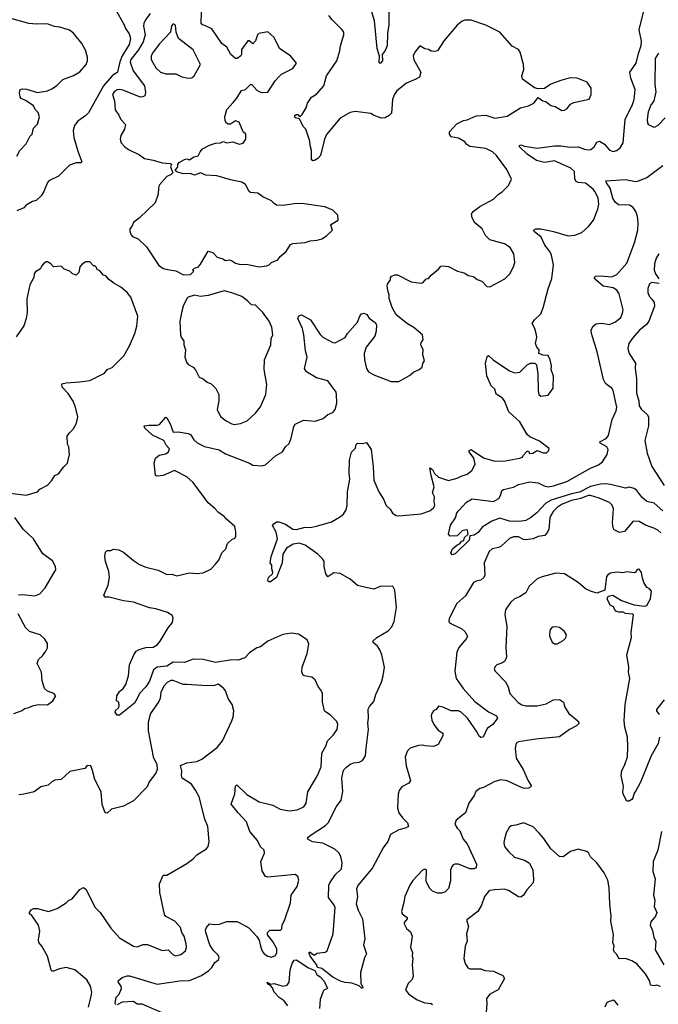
# Model space of a CAD drawing. Extents: x 2056909 to 2160450, y 827444 to 1016825.
# Tile 422 of 501: x 2085503 to 2090628, y 993658 to 1001565. Entities that reach past the tile are written whole.
import ezdxf

# ---------------------------------------------------------------- set-up
doc = ezdxf.new("R2010")
doc.units = 0

msp = doc.modelspace()

# ---------------------------------------------------------------- linework, layer by layer
at = {"layer": '0CON10XD'}
for points in [[(2086245.3, 1001695.3), (2086341.9, 1001525), (2086351.5, 1001495), (2086382.6, 1001452.6), (2086391.8, 1001415), (2086382.7, 1001365), (2086325, 1001274.7), (2086306.6, 1001226.6), (2086286.9, 1001145), (2086244.2, 1001115.8), (2086176.1, 1001035), (2086055, 1000817.1), (2086034.2, 1000795), (2085968.5, 1000751.5), (2085941.8, 1000715), (2085932.5, 1000675), (2085938.6, 1000618.6), (2085968.7, 1000508.7), (2086002.5, 1000425), (2085993.3, 1000416.7), (2085955, 1000417.1), (2085903, 1000397), (2085815, 1000310), (2085737.7, 1000272.3), (2085725, 1000257.5), (2085696, 1000185), (2085675, 1000150), (2085635, 1000113.8), (2085605, 1000106.2), (2085554.2, 1000075.8), (2085535, 1000054), (2085478.8, 1000031.2)], [(2088464.5, 1001725), (2088466.4, 1001525), (2088454.5, 1001455), (2088450.8, 1001355), (2088435, 1001318.8), (2088411.2, 1001285), (2088414.2, 1001235), (2088395, 1001213.3), (2088388.8, 1001225), (2088391.7, 1001271.7), (2088372.5, 1001335), (2088351.1, 1001555), (2088322.5, 1001645)], [(2085480.5, 1000469.5), (2085504.4, 1000515.6), (2085555, 1000567.5), (2085583.9, 1000626.1), (2085603.3, 1000645), (2085613.3, 1000695), (2085645, 1000727.5), (2085661.2, 1000785), (2085650.7, 1000820.7), (2085627.5, 1000845), (2085612.7, 1000872.7), (2085554.2, 1000914.2), (2085515, 1000933.8), (2085506.2, 1000945), (2085502.5, 1000977.5), (2085507.5, 1001005), (2085525, 1001010), (2085556.7, 1001006.7), (2085645, 1000980), (2085725, 1000994.2), (2085765, 1001012.5), (2085805, 1001039.2), (2085848.8, 1001085), (2085933.6, 1001116.4), (2085985, 1001145.8), (2086036.9, 1001205), (2086048.1, 1001235), (2086046.7, 1001265), (2086030.5, 1001320.5), (2086002.1, 1001375), (2085935, 1001458.2), (2085902.6, 1001482.6), (2085825.8, 1001505.8), (2085781.7, 1001511.7), (2085722.5, 1001532.5), (2085641.2, 1001528.8), (2085575, 1001534), (2085375, 1001591.5)], [(2086549.5, 1001615), (2086512.1, 1001565), (2086498.7, 1001535), (2086496.9, 1001513.1), (2086508.8, 1001445), (2086493.2, 1001386.8), (2086455.5, 1001324.5), (2086394.1, 1001245), (2086388.2, 1001225), (2086414.6, 1001155), (2086503.3, 1001035), (2086511.7, 1000981.7), (2086508, 1000955), (2086492.5, 1000945), (2086472.9, 1000942.9), (2086329.8, 1000999.8), (2086305, 1001005.5), (2086285, 1001001.5), (2086261.1, 1000985), (2086248.9, 1000965), (2086263.5, 1000915), (2086269.5, 1000840.5), (2086299.7, 1000799.7), (2086315, 1000763.3), (2086352.5, 1000725), (2086343.3, 1000685), (2086314.4, 1000635.6), (2086308.6, 1000605), (2086316.8, 1000576.8), (2086346, 1000545), (2086375, 1000524.2), (2086465, 1000480), (2086505, 1000450), (2086575, 1000438), (2086645, 1000416.2), (2086711.7, 1000411.7), (2086720, 1000405), (2086712.5, 1000385), (2086732.5, 1000335), (2086718.3, 1000321.7), (2086685, 1000306.7), (2086623, 1000237), (2086616, 1000215), (2086613.8, 1000165), (2086591.2, 1000095), (2086463.8, 999975), (2086415, 999937.5), (2086402.5, 999905), (2086387.5, 999885), (2086386.7, 999865), (2086396.4, 999836.4), (2086407.5, 999825), (2086452.5, 999805), (2086521.3, 999741.3), (2086620.3, 999590.3), (2086658.3, 999568.3), (2086691.2, 999558.8), (2086755, 999548.8), (2086817, 999517)], [(2086817, 999517), (2086875, 999520), (2086900, 999545), (2086890, 999555), (2086905, 999570), (2086938.3, 999581.7), (2086955, 999602.5), (2087015, 999707.5), (2087052.5, 999695), (2087088.3, 999658.3), (2087132.5, 999645), (2087155, 999631.2), (2087185, 999636), (2087201.7, 999631.7), (2087235, 999610), (2087265, 999602), (2087335, 999599.2), (2087425, 999582), (2087482.5, 999587.5), (2087505, 999597.5), (2087524.1, 999615.9), (2087575, 999636.7), (2087593.3, 999665), (2087642.5, 999705), (2087675, 999758.8), (2087695, 999768.8), (2087793.6, 999776.4), (2087835, 999790), (2087890, 999795), (2087927.5, 999805), (2087965, 999828.8), (2088013.8, 999875), (2088000, 999915), (2088005, 999923.3), (2088058.8, 999955), (2088056, 999995), (2088015, 1000036.2), (2087953, 1000063), (2087785, 1000087.1), (2087725, 1000090), (2087615, 1000072.7), (2087565, 1000076.7), (2087545, 1000088), (2087525, 1000111.2), (2087455, 1000144), (2087415, 1000172.9), (2087355, 1000178), (2087345, 1000186.2), (2087315, 1000242), (2087285, 1000261.4), (2087195, 1000279.2), (2087085, 1000312.5), (2086997, 1000317), (2086955, 1000336.7), (2086905, 1000317.5), (2086870.7, 1000330.7), (2086815, 1000328.8), (2086763.3, 1000343.3), (2086750, 1000355), (2086772.5, 1000385), (2086773.3, 1000405), (2086782.7, 1000417.3), (2086825, 1000443.8), (2086845, 1000446.7), (2086865, 1000440), (2086900, 1000465), (2086935, 1000472.5), (2086950, 1000505), (2086970.7, 1000529.3), (2087025, 1000557.5), (2087075, 1000573.8), (2087114.1, 1000575.9), (2087135, 1000586.7), (2087165, 1000576.7), (2087213.6, 1000583.6), (2087265, 1000566.7), (2087297.5, 1000575), (2087317.5, 1000605), (2087316.7, 1000645), (2087297.5, 1000665), (2087265, 1000742.5), (2087235, 1000753.3), (2087195, 1000727.5), (2087177, 1000727), (2087163.6, 1000733.6), (2087153, 1000753), (2087150, 1000785), (2087166, 1000845), (2087215, 1000901.2), (2087245.8, 1000935), (2087283.6, 1000996.4), (2087315.8, 1001004.2), (2087355, 1001043.8), (2087365, 1001043.8), (2087405, 1001000.6), (2087425, 1000989.2), (2087445, 1000982), (2087495, 1000984.2), (2087554.4, 1001075), (2087583.1, 1001106.9), (2087605, 1001126.9), (2087695, 1001174), (2087723.3, 1001215), (2087676.7, 1001275), (2087590.7, 1001330.7), (2087543.8, 1001425), (2087495, 1001467.5), (2087421.2, 1001455), (2087412.2, 1001445), (2087395.2, 1001394.8), (2087375, 1001372.5), (2087345, 1001396), (2087335, 1001396), (2087284, 1001325), (2087283, 1001287), (2087276.7, 1001275), (2087247, 1001253), (2087235, 1001252.5), (2087196.2, 1001285), (2087164.4, 1001344.4), (2087124.3, 1001375), (2087045, 1001491.4), (2086987.9, 1001517.9), (2086968.8, 1001525), (2086958.1, 1001538.1), (2086961.8, 1001625)], [(2088280, 997005), (2088215, 997022.2), (2088155, 997072.9), (2088075, 997119.3), (2088025, 997124.5), (2087975, 997092.5), (2087958.5, 997115), (2087946.4, 997175), (2087945.5, 997215), (2087933.3, 997235), (2087895, 997273.1), (2087795, 997345.3), (2087745, 997361.6), (2087697, 997353), (2087645, 997321.1), (2087616, 997274), (2087610.4, 997205), (2087564.4, 997085), (2087515, 997052), (2087500.8, 997050.8), (2087494.3, 997064.3), (2087500.8, 997085), (2087532, 997115), (2087534, 997125), (2087525.8, 997154.2), (2087527.5, 997185), (2087514, 997205), (2087521.4, 997255), (2087572.3, 997397.7), (2087560.9, 997450.9), (2087532.2, 997502.2), (2087541.9, 997518.1), (2087565, 997531.8), (2087582, 997532), (2087635, 997514.4), (2087695, 997474.3), (2087725, 997470.5), (2087795, 997489.1), (2087835, 997487.5), (2087885, 997498.2), (2088005, 997534.2), (2088069.7, 997570.3), (2088101.2, 997595), (2088121.7, 997628.3), (2088130.6, 997665), (2088133.8, 997775), (2088151.2, 997875), (2088146.9, 997925), (2088150.7, 998029.3), (2088166.4, 998093.6), (2088196.7, 998125), (2088204, 998155), (2088215, 998166), (2088255, 998161.2), (2088285, 998170), (2088323, 998113), (2088340, 997975), (2088345, 997867.5), (2088385.8, 997775), (2088422.5, 997715), (2088444.4, 997665), (2088475, 997633.8), (2088495, 997602.5), (2088523.3, 997585), (2088545, 997580), (2088725, 997596.2), (2088795, 997620), (2088824.2, 997645), (2088834.3, 997665), (2088827.9, 997695), (2088831.5, 997735), (2088814.7, 997765), (2088828.5, 997815), (2088804.2, 997904.2), (2088794.6, 997965.4), (2088815, 997951.9), (2088832.2, 997922.2), (2088865, 997890.6), (2088945, 997864), (2089015, 997882.9), (2089045, 997900), (2089095, 997916.7), (2089131.9, 997945), (2089157.7, 997995), (2089148.5, 998045), (2089109.4, 998095), (2089110.8, 998105), (2089125, 998114.4), (2089225, 998046.9), (2089315, 998019.2), (2089398.3, 998021.7), (2089515.9, 998044.1), (2089538.3, 998051.7), (2089543.3, 998065), (2089575, 998100), (2089585, 998100), (2089595, 998082.5), (2089620, 998085), (2089655, 998106.7), (2089705, 998087.5), (2089731.7, 998088.3), (2089750, 998105), (2089751.7, 998121.7), (2089675, 998181.2), (2089595.8, 998215.8), (2089574.3, 998234.3), (2089518, 998335), (2089427.4, 998417.4), (2089394, 998505), (2089375, 998528), (2089327.7, 998557.7), (2089315, 998597.5), (2089285.9, 998625.9), (2089252, 998705), (2089242, 998805), (2089255, 998860), (2089265, 998867.5), (2089303.1, 998833.1), (2089435, 998746), (2089475, 998730), (2089515.7, 998734.3), (2089575, 998792.5), (2089603, 998807), (2089638.3, 998808.3), (2089650, 998795), (2089661.7, 998721.7), (2089663.9, 998586.1), (2089670, 998555), (2089685, 998542.5), (2089745, 998550), (2089783, 998607), (2089786.1, 998703.9), (2089768.8, 998755), (2089770, 998785), (2089761.2, 998835), (2089745, 998867.5), (2089705, 998872.5), (2089670, 998885), (2089672.5, 998915), (2089653.3, 998935), (2089642.5, 998965), (2089652.5, 999015), (2089649.2, 999035), (2089636, 999085), (2089616.2, 999125), (2089633.3, 999155), (2089685.4, 999204.6), (2089705, 999252.5), (2089744.3, 999405), (2089773, 999487), (2089786.8, 999596.8), (2089771.4, 999675), (2089757.3, 999705), (2089717.7, 999755), (2089687.8, 999817.8), (2089630.8, 999865), (2089626.2, 999875), (2089644.6, 999885.4), (2089685, 999885.5), (2089786.7, 999865), (2089905, 999829.4), (2089957.5, 999835), (2090013, 999857), (2090066.6, 999903.4), (2090107.1, 999955), (2090142.7, 1000045), (2090150, 1000085), (2090145.4, 1000135), (2090119.1, 1000185), (2090105, 1000205.5), (2090045, 1000252.5), (2089985, 1000257.7), (2089968.9, 1000265), (2089958.7, 1000285), (2089955.3, 1000345), (2089925, 1000374), (2089795, 1000430.7), (2089715, 1000418.7), (2089649.2, 1000435), (2089574.3, 1000484.3), (2089514, 1000545), (2089513.3, 1000555), (2089525, 1000561.2), (2089555, 1000550), (2089655, 1000532.5), (2089795, 1000551.5), (2089845, 1000552.7), (2089918.3, 1000541.7), (2089985, 1000545.5), (2090035, 1000526.9), (2090065, 1000519.4), (2090087.2, 1000522.8), (2090112.5, 1000545), (2090135, 1000581.2), (2090155, 1000589.2), (2090196.2, 1000566.2), (2090235, 1000518.8), (2090265, 1000506), (2090294.2, 1000515.8), (2090322.7, 1000537.3), (2090345, 1000577.5), (2090361.8, 1000765), (2090421.5, 1000885), (2090434.5, 1000925), (2090441.4, 1001005), (2090406.6, 1001096.6), (2090400.8, 1001145), (2090451.4, 1001215), (2090467.8, 1001295), (2090490.6, 1001359.4), (2090492.2, 1001392.2), (2090475.7, 1001484.3), (2090508.2, 1001625)], [(2087770, 1000805), (2087802.7, 1000857.3), (2087814, 1000895), (2087845, 1000942), (2087885, 1000967.5), (2087943.3, 1001035), (2087965.4, 1001115), (2088048, 1001235), (2088072.9, 1001315), (2088077.1, 1001355), (2088104, 1001445), (2088104, 1001465), (2088091.2, 1001485), (2088010, 1001565), (2087985, 1001600)], [(2086273.6, 993653.6), (2086270, 993665), (2086276, 993715), (2086301.2, 993738.8), (2086318.8, 993785), (2086316.7, 993805), (2086295, 993832.5), (2086293.6, 993846.4), (2086325, 993873.3), (2086365, 993886), (2086385, 993886), (2086605, 993820.5), (2086735, 993838.5), (2086785, 993847.5), (2086865, 993850.9), (2086961.3, 993888.7), (2087020.9, 993929.1), (2087046, 993955), (2087070, 993995), (2087100.5, 994019.5), (2087103.8, 994035), (2087095, 994053.3), (2087055, 994094), (2087028.1, 994135), (2086997.8, 994235), (2086994.4, 994255.6), (2087001.2, 994275), (2087025, 994303.8), (2087065, 994299.2), (2087107.3, 994302.7), (2087165, 994324), (2087245, 994324), (2087265, 994316.2), (2087341.7, 994271.7), (2087405, 994203.3), (2087425, 994172.5), (2087434.4, 994125), (2087449.4, 994085), (2087465, 994062.5), (2087495, 994044), (2087525, 994038), (2087555, 994050), (2087566.8, 994073.2), (2087567.3, 994102.7), (2087535, 994161.9), (2087490.8, 994215), (2087491.2, 994235), (2087510, 994255), (2087596.2, 994255), (2087607.1, 994265), (2087608.6, 994295), (2087617.5, 994312.5), (2087628.7, 994331.3), (2087676.3, 994473.7), (2087680.8, 994535), (2087729.2, 994605), (2087743.8, 994655), (2087736.2, 994685), (2087715, 994701.2), (2087495, 994678.5), (2087475.5, 994685.5), (2087449.1, 994729.1), (2087438.9, 994805), (2087466.8, 994873.2), (2087465.9, 994895.9), (2087435, 994922), (2087411.4, 994975), (2087350.8, 995045), (2087324.2, 995125), (2087255.5, 995195.5), (2087198.8, 995265), (2087230.3, 995349.7), (2087235, 995410), (2087245, 995420), (2087325, 995342.5), (2087425.4, 995285.4), (2087535, 995257.1), (2087593.6, 995226.4), (2087665, 995213.3), (2087729.3, 995220.7), (2087782.5, 995245), (2087801.2, 995275), (2087814.4, 995365.6), (2087892, 995495), (2087922.5, 995565), (2087928, 995675), (2087959.1, 995730.9), (2087972, 995775), (2088019.1, 995820.9), (2088052, 995865), (2088055.8, 995905), (2088048.7, 995928.7), (2087995, 995984), (2087955.9, 996005.9), (2087950, 996015), (2087934.2, 996085), (2087933.3, 996155), (2087920, 996185), (2087901.2, 996205), (2087873.8, 996265), (2087847.5, 996285), (2087785.8, 996295.8), (2087774, 996305), (2087768.3, 996328.3), (2087771.1, 996365), (2087809.2, 996475), (2087814.3, 996505.7), (2087823.6, 996553.6), (2087808.8, 996585), (2087741.7, 996631.7), (2087685, 996640), (2087615, 996628.6), (2087495, 996573.3), (2087435, 996529.1), (2087405, 996520), (2087347.8, 996482.2), (2087308.5, 996441.5), (2087255, 996421.9), (2087205, 996425.4), (2087075, 996403.3), (2086975, 996427.1), (2086895, 996429.6), (2086825, 996403.5), (2086735, 996406.2), (2086685, 996373.2), (2086605.3, 996364.7), (2086576.4, 996345), (2086545, 996254.3), (2086515, 996207.5), (2086464.6, 996155.4), (2086446.2, 996113.8), (2086425, 996075.8), (2086305, 995980), (2086285, 995980), (2086268.8, 996005), (2086271.2, 996018.8), (2086295, 996040), (2086300, 996055), (2086297.5, 996085), (2086280, 996095), (2086283.8, 996135), (2086305, 996170), (2086333.3, 996195), (2086355, 996227.5), (2086376, 996295), (2086384.3, 996385), (2086418, 996465), (2086436.9, 996493.1), (2086462.2, 996507.8), (2086515, 996523.5), (2086575, 996527.1), (2086605.4, 996544.6), (2086631.4, 996575), (2086695, 996681.2), (2086728, 996725), (2086735.7, 996765.7), (2086724.2, 996784.2), (2086690, 996805), (2086595, 996835.5), (2086545, 996842.5), (2086415, 996887.5), (2086335, 996898), (2086221.7, 996928.3), (2086188.3, 996928.3), (2086177.5, 996945), (2086212, 997025), (2086223.8, 997085), (2086217.5, 997135), (2086191.2, 997215), (2086186.2, 997255), (2086191.2, 997288.8), (2086205, 997302.5), (2086235, 997304), (2086255, 997313.8), (2086297.3, 997307.3), (2086335, 997289.2), (2086415, 997222.9), (2086465, 997190), (2086515, 997169.4), (2086615, 997145.6), (2086685, 997110.8), (2086725, 997111.4), (2086765, 997098), (2086865, 997122.9), (2086925, 997116.9), (2086975, 997124.4), (2087036, 997154), (2087075, 997193.1), (2087100.6, 997225), (2087125, 997283.8), (2087156.2, 997315), (2087171.7, 997358.3), (2087205, 997390), (2087229.3, 997400.7), (2087237, 997413), (2087237.5, 997455), (2087230, 997495), (2087162.9, 997555), (2087145, 997576.7), (2087098.1, 997608.1), (2087070.3, 997640.3), (2087016.7, 997685), (2086895, 997848.9), (2086845.3, 997895.3), (2086745, 997944.3), (2086655, 997906), (2086605, 997898.8), (2086594.1, 997904.1), (2086582.5, 998005), (2086592.5, 998045), (2086623, 998067), (2086675, 998078.8), (2086696.2, 998095), (2086705, 998120), (2086679.3, 998149.3), (2086659.2, 998185), (2086569.5, 998229.5), (2086507.5, 998285), (2086502.5, 998295), (2086507, 998303), (2086539.5, 998310.5), (2086605, 998309.4), (2086625, 998314.3), (2086675, 998372.5), (2086685, 998367.5), (2086710.3, 998320.3), (2086733.8, 998253.8), (2086775, 998256.9), (2086855, 998243.3), (2086873.8, 998233.8), (2086885, 998218.8), (2086901.1, 998191.1), (2086927, 998167), (2086985, 998137.5), (2087105, 998112.1), (2087155, 998078.5), (2087347.5, 998005), (2087375, 997988), (2087445, 997982.5), (2087475, 997991.2), (2087555, 998063.8), (2087611.2, 998095), (2087635.9, 998134.1), (2087665, 998163.3), (2087682.5, 998205), (2087702.6, 998297.4), (2087715, 998316.2), (2087779.7, 998350.3), (2087875, 998341.4), (2087937.1, 998362.9), (2087975.6, 998394.4), (2088015, 998410), (2088034, 998435), (2088046.9, 998485), (2088046.7, 998555), (2088041.4, 998575), (2087975, 998664.3), (2087885, 998690), (2087859.2, 998705), (2087805, 998738.8), (2087789.2, 998765), (2087810.9, 998855), (2087796.8, 998905), (2087784.4, 999035), (2087772.2, 999085), (2087736.2, 999165), (2087742, 999188), (2087764, 999196), (2087835.5, 999155.5), (2087915, 999036.2), (2087935, 999016), (2088015, 998973.8), (2088035, 998970), (2088115, 999013.3), (2088134.4, 999045.6), (2088214.1, 999135.9), (2088232, 999185), (2088245, 999203.8), (2088265, 999208.8), (2088287.7, 999197.7), (2088308.8, 999168.8), (2088356.2, 999135), (2088366, 999115), (2088363.8, 999065), (2088353.8, 999025), (2088283.8, 998936.2), (2088268.1, 998885), (2088268.9, 998835), (2088287.3, 998765), (2088302.5, 998737.5), (2088345, 998713.1), (2088485, 998660), (2088545, 998660), (2088630.7, 998709.3), (2088663.9, 998736.1), (2088710, 998755), (2088732.5, 998775), (2088737.5, 998805), (2088752.5, 998825), (2088738.8, 998875), (2088741.2, 998915), (2088721.2, 998955), (2088725.8, 998974.2), (2088741.2, 998995), (2088735.7, 999035), (2088665, 999094.2), (2088615, 999124.3), (2088523.3, 999195), (2088491.2, 999255), (2088467, 999327), (2088468.8, 999355), (2088458.8, 999378.8), (2088452.5, 999425), (2088455, 999442.5), (2088477.5, 999475), (2088478.3, 999491.7), (2088487.5, 999505), (2088515, 999516.2), (2088535, 999516.2), (2088645, 999460), (2088725, 999448.8), (2088740, 999455), (2088765, 999483.3), (2088785, 999487.5), (2088805, 999513.3), (2088865, 999563.3), (2088882.5, 999585), (2088895, 999590), (2088943.9, 999583.9), (2089016.1, 999546.1), (2089048.3, 999538.3), (2089075, 999530), (2089102, 999512), (2089143.6, 999503.6), (2089175, 999478.8), (2089212.5, 999465), (2089253, 999423), (2089275, 999421.2), (2089396, 999485), (2089435.8, 999525), (2089465, 999580), (2089475.8, 999615), (2089468, 999685), (2089438, 999735), (2089395, 999764.2), (2089275, 999796.7), (2089241.2, 999831.2), (2089213.3, 999885), (2089155, 999933.3), (2089134, 999975), (2089130, 1000005), (2089141.2, 1000025), (2089195.4, 1000064.6), (2089305, 1000124.3), (2089345, 1000163.8), (2089375, 1000182.5), (2089426.1, 1000233.9), (2089450, 1000285), (2089413.6, 1000363.6), (2089330, 1000475), (2089298.6, 1000505), (2089245, 1000531.8), (2089115, 1000548), (2089092.4, 1000562.4), (2089075, 1000585.7), (2089025, 1000613.5), (2088964.4, 1000624.4), (2088951.2, 1000645), (2088951.2, 1000665), (2089010.7, 1000729.3), (2089063.4, 1000756.6), (2089095, 1000760.8), (2089165, 1000794.2), (2089245, 1000798.1), (2089315, 1000774.4), (2089415, 1000790), (2089521.1, 1000858.9), (2089585, 1000874.2), (2089630, 1000895), (2089665, 1000940), (2089700, 1000915), (2089725, 1000907.5), (2089765, 1000876.2), (2089799.5, 1000869.5), (2089855, 1000836.7), (2089875, 1000838.8), (2089895, 1000850), (2089924.2, 1000885.8), (2089949.2, 1000900.8), (2090073.9, 1000926.1), (2090090, 1000965), (2090088.8, 1001015), (2090057.5, 1001065), (2089976.4, 1001096.4), (2089921.7, 1001098.3), (2089845, 1001076.7), (2089765, 1001047.5), (2089715, 1001012.5), (2089665, 1001010), (2089635, 1001017.5), (2089538.8, 1001088.8), (2089533.8, 1001115), (2089550, 1001165), (2089546, 1001205), (2089519.2, 1001305), (2089506.2, 1001325), (2089455, 1001351.9), (2089355, 1001465.8), (2089245, 1001521.9), (2089125, 1001560.8), (2089075, 1001560.8), (2089055, 1001554.2), (2089015, 1001521.2), (2088910.8, 1001399.2), (2088855, 1001316), (2088835, 1001310), (2088806.4, 1001313.6), (2088785, 1001326.2), (2088755, 1001331.2), (2088713.3, 1001355), (2088672.9, 1001305), (2088661.4, 1001275), (2088665, 1001243.3), (2088723.3, 1001145), (2088711.5, 1001105), (2088682.4, 1001087.6), (2088608, 1001055), (2088530, 1000995), (2088507.3, 1000962.7), (2088495.8, 1000925), (2088486, 1000815), (2088468.8, 1000795), (2088435, 1000776), (2088405, 1000773.8), (2088346.7, 1000795), (2088321.2, 1000811.2), (2088195, 1000828.9), (2088155, 1000821.2), (2088074.4, 1000775), (2087965, 1000642.9), (2087948.5, 1000605), (2087916.9, 1000475), (2087895, 1000450), (2087870, 1000435), (2087855, 1000433.3), (2087844, 1000445), (2087844.3, 1000515), (2087833.1, 1000555), (2087830.9, 1000590.9), (2087799.2, 1000685), (2087777.9, 1000707.9), (2087748.8, 1000768.8), (2087715, 1000776.7), (2087710, 1000785), (2087710.8, 1000795), (2087722.5, 1000805), (2087735, 1000803.3), (2087745, 1000790), (2087755, 1000787.5), (2087770, 1000805)], [(2086855, 1001096.4), (2086885, 1001099.4), (2086902.9, 1001115), (2086953.3, 1001205), (2086894.5, 1001324.5), (2086778.6, 1001415), (2086757.5, 1001465), (2086752.5, 1001522.5), (2086735, 1001532.5), (2086721.2, 1001515), (2086713.6, 1001466.4), (2086625, 1001371.9), (2086573.6, 1001305), (2086558.5, 1001275), (2086557.3, 1001245), (2086595, 1001177.5), (2086633.7, 1001143.7), (2086675, 1001131.4), (2086755, 1001129.4), (2086805, 1001107.5), (2086855, 1001096.4)], [(2090684, 1000776), (2090625, 1000715.6), (2090595, 1000698.6), (2090552.2, 1000722.2), (2090544.5, 1000734.5), (2090541.2, 1000765), (2090550.6, 1000825), (2090568.9, 1000875), (2090595.7, 1000915), (2090611.8, 1000985), (2090602.9, 1001045), (2090604.6, 1001255), (2090632.3, 1001297.7)], [(2089766.9, 997706.9), (2089726.2, 997683.8), (2089651.9, 997605), (2089601.4, 997565), (2089565, 997544.5), (2089515, 997536.4), (2089435, 997538.7), (2089355, 997561.5), (2089292.1, 997537.9), (2089215, 997491.2), (2089182, 997448), (2089150, 997425), (2089115, 997420), (2089110, 997385), (2088997.5, 997275), (2088975, 997267.5), (2088963.3, 997285), (2088976.7, 997315), (2089010, 997345), (2089032.5, 997355), (2089051.7, 997378.3), (2089067.5, 997382.5), (2089073.9, 997406.1), (2089102.5, 997435), (2089097, 997467), (2089085, 997470), (2089055, 997460), (2089015, 997420), (2088958.3, 997418.3), (2088943, 997433), (2088961.2, 997505), (2089000, 997565), (2089012, 997605), (2089026.2, 997625), (2089088.3, 997691.7), (2089133, 997717), (2089305, 997696.7), (2089349.3, 997720.7), (2089362.5, 997745), (2089372.5, 997785), (2089385, 997792.5), (2089465, 997812), (2089505, 997833.8), (2089596.9, 997853.1), (2089663.8, 997845), (2089712.5, 997822.5), (2089744.7, 997815.3), (2089787.3, 997822.8), (2089893.1, 997856.9), (2090085, 997963.8), (2090149, 997991), (2090179.5, 998015), (2090216.8, 998075), (2090224.6, 998115), (2090215, 998135.6), (2090162.5, 998165), (2090157.5, 998175), (2090208.7, 998201.3), (2090229.1, 998225), (2090258.1, 998355), (2090291.1, 998425), (2090296.2, 998455), (2090266.3, 998586.3), (2090255, 998606.5), (2090229.4, 998625), (2090203.5, 998645), (2090187.7, 998675), (2090136.9, 998896.9), (2090090.6, 999045), (2090089.2, 999075), (2090104, 999105), (2090127.6, 999122.4), (2090175, 999127.1), (2090235, 999116.8), (2090285, 999138.1), (2090327.9, 999175), (2090341.9, 999208.1), (2090344.7, 999235.3), (2090314.2, 999364.2), (2090295, 999392.2), (2090265, 999411.5), (2090185.6, 999425.6), (2090126.2, 999475), (2090113.8, 999495), (2090124.3, 999505.7), (2090165, 999508.1), (2090255, 999501.1), (2090295, 999519.1), (2090375, 999610.8), (2090436.4, 999773.6), (2090462.9, 999875), (2090466.9, 999935), (2090460.7, 999985), (2090447.8, 1000025), (2090425, 1000057.9), (2090396.6, 1000076.6), (2090309.5, 1000079.5), (2090281.1, 1000101.1), (2090262.1, 1000132.1), (2090242, 1000212), (2090211.2, 1000255), (2090207.5, 1000272.5), (2090365, 1000281.4), (2090445, 1000266.7), (2090465, 1000268.9), (2090535, 1000298.1), (2090665, 1000395.6)], [(2085405, 997766), (2085555, 997747.5), (2085645, 997773.3), (2085664.2, 997795.8), (2085725, 997827.5), (2085758.8, 997861.2), (2085784.1, 997905.9), (2085815, 997917.5), (2085855.9, 997974.1), (2085886.7, 998005), (2085903.3, 998075), (2085896.2, 998135), (2085886.7, 998156.7), (2085885, 998220), (2085898.8, 998245), (2085931.7, 998278.3), (2085958.8, 998325), (2085968.8, 998375), (2085952, 998455), (2085933, 998503), (2085892.4, 998562.4), (2085845, 998613.3), (2085840, 998640), (2085875, 998650), (2085985, 998656), (2086065, 998669.2), (2086183.6, 998726.4), (2086205, 998757.5), (2086245, 998773.3), (2086338.8, 998865), (2086383.4, 998946.6), (2086425.9, 999044.1), (2086444.2, 999105), (2086451.9, 999185), (2086395, 999336.7), (2086365, 999373.8), (2086315, 999418), (2086258.3, 999448.3), (2086215, 999482.5), (2086195, 999507.5), (2086175, 999513.3), (2086145, 999547.5), (2086125, 999560), (2086120, 999575), (2086105, 999590), (2086095, 999590), (2086065, 999620), (2086035, 999620), (2086005, 999602.5), (2085985, 999580), (2085976.7, 999535), (2085955, 999514), (2085926.7, 999525), (2085905, 999546.2), (2085860.8, 999560.8), (2085835, 999586.2), (2085775, 999580), (2085752.5, 999605), (2085725, 999620), (2085715, 999620), (2085693.3, 999605), (2085676.7, 999585), (2085670, 999565), (2085630.7, 999539.3), (2085620, 999525), (2085616.2, 999495), (2085584, 999435), (2085559.4, 999325), (2085563.8, 999215), (2085556, 999165), (2085535, 999107.5), (2085475, 999017.5)], [(2090631.9, 999685), (2090610.9, 999649.1), (2090597.3, 999605), (2090593.8, 999555), (2090604.3, 999525), (2090632.9, 999485)], [(2090635, 999445.6), (2090575, 999455.5), (2090556.2, 999443.8), (2090543.6, 999406.4), (2090544, 999375), (2090555.8, 999345), (2090575, 999322.3), (2090595.3, 999295.3), (2090598.4, 999265), (2090552.3, 999145), (2090532.1, 999117.9), (2090475, 999069.3), (2090421.4, 999008.7), (2090392.4, 998965), (2090382.6, 998925), (2090394.9, 998884.9), (2090445.9, 998805.9), (2090441.6, 998765), (2090454.2, 998685), (2090454, 998566), (2090471, 998505), (2090473.2, 998465), (2090492.7, 998435), (2090539.4, 998395), (2090549.4, 998375), (2090548.1, 998305), (2090520.3, 998185), (2090537.4, 998085), (2090576.5, 997976.5), (2090675, 997824.6)], [(2087225, 998315.8), (2087275, 998322.9), (2087328.8, 998345), (2087395.5, 998404.5), (2087435, 998456.2), (2087477.8, 998555), (2087486.9, 998635), (2087465.6, 998755), (2087467.8, 998835), (2087518, 998955), (2087521.4, 999005), (2087534.2, 999035.8), (2087525.6, 999095), (2087505.6, 999145), (2087454.6, 999214.6), (2087395, 999271.9), (2087362.5, 999275), (2087335, 999305.5), (2087285, 999341.9), (2087205, 999373.1), (2087145, 999387.1), (2087015, 999350), (2086955, 999342.5), (2086906.2, 999353.8), (2086855, 999336.7), (2086844.1, 999325.9), (2086814.2, 999265), (2086803.1, 999225), (2086788.6, 999145), (2086794.3, 999035), (2086799.2, 999015), (2086820.8, 998985), (2086821.4, 998955), (2086834, 998915), (2086828, 998855), (2086840.8, 998815), (2086855.7, 998795.7), (2086894.1, 998774.1), (2086915, 998752.5), (2086943.6, 998693.6), (2086975, 998681.2), (2087007.5, 998655), (2087040.5, 998640.5), (2087076.7, 998605), (2087101.2, 998555), (2087102, 998505), (2087088.8, 998435), (2087115, 998380), (2087160, 998345), (2087205, 998320.8), (2087225, 998315.8)], [(2090665, 997620.5), (2090595, 997683.5), (2090535, 997695.8), (2090495, 997731.9), (2090455, 997785.6), (2090435, 997799.4), (2090395, 997810), (2090365, 997804.2), (2090243.3, 997833.3), (2090205, 997838.5), (2090165, 997834.7), (2090085, 997816.9), (2089995, 997771.5), (2089931.6, 997758.4), (2089766.9, 997706.9)], [(2090648, 997445), (2090623.8, 997465), (2090593.2, 997483.2), (2090524.2, 997505), (2090475, 997535.4), (2090425, 997537.1), (2090358, 997455), (2090317.9, 997447.9), (2090305, 997451.9), (2090275, 997470), (2090265.4, 997485.4), (2090259.6, 997525), (2090267.8, 997637.8), (2090257, 997667), (2090235, 997687.1), (2090154, 997724), (2090085, 997743.7), (2090065, 997743.9), (2090005, 997720.2), (2089932.5, 997705), (2089856.5, 997675), (2089815, 997648), (2089782.9, 997615), (2089764.6, 997585), (2089756.7, 997565), (2089750, 997475), (2089739.6, 997450.4), (2089716.9, 997423.1), (2089665, 997414.3), (2089623.8, 997396.2), (2089565, 997388.5), (2089545, 997392.2), (2089505, 997413.3), (2089465, 997412.9), (2089435, 997398), (2089364.2, 997335.8), (2089345, 997326), (2089295, 997316), (2089270, 997295), (2089229.2, 997205), (2089235.8, 997105), (2089228.8, 997085), (2089203.3, 997065), (2089165, 997057.5), (2089145, 997046.2), (2089081.3, 996938.7), (2089009.2, 996875), (2088949.4, 996755), (2088945.8, 996735), (2088951.3, 996721.3), (2089050, 996675), (2089075, 996652), (2089095.8, 996615), (2089088.6, 996595), (2089027.3, 996522.7), (2089010.8, 996485), (2088996, 996335), (2089005.7, 996275), (2089061.1, 996195), (2089155, 996088.9), (2089265, 996006.7), (2089328.8, 995975), (2089336.7, 995955), (2089300, 995905), (2089255.6, 995874.4), (2089222.5, 995805), (2089205, 995801.2), (2089188.8, 995815), (2089174.2, 995845), (2089095.7, 995955), (2089045.6, 996005), (2089025, 996014.5), (2088964.5, 996014.5), (2088900, 996045), (2088865, 996053.8), (2088845, 996026.7), (2088823.3, 996015), (2088811.2, 995995), (2088806.2, 995975), (2088809.3, 995939.3), (2088826.2, 995905), (2088860.5, 995860.5), (2088900, 995835), (2088900, 995815), (2088862.5, 995745), (2088825, 995728.8), (2088757.5, 995735), (2088735, 995740), (2088702.6, 995737.4), (2088635.6, 995714.4), (2088614.2, 995695), (2088597.1, 995645), (2088604.4, 995574.4), (2088639.2, 995455), (2088626.7, 995435), (2088570.8, 995405), (2088548.9, 995375), (2088539.5, 995345), (2088534.4, 995235), (2088546.8, 995196.8), (2088574.6, 995154.6), (2088614, 995115), (2088622.5, 995085), (2088597.8, 995072.2), (2088545, 995060.8), (2088478.7, 995021.3), (2088457.5, 994965), (2088418.6, 994915), (2088333.5, 994755), (2088216.5, 994613.5), (2088206.2, 994585), (2088212.9, 994525), (2088204, 994466), (2088218.5, 994415), (2088254.4, 994345), (2088273.1, 994185), (2088262.9, 994135), (2088287.5, 994065), (2088269.7, 994030.3), (2088238.8, 993915), (2088240, 993825), (2088258, 993795), (2088255, 993787.5), (2088245, 993787.5), (2088226.7, 993806.7), (2088168.3, 993828.3), (2088115, 993833.3), (2088076.2, 993845), (2088015, 993876.7), (2087927.8, 993945), (2087893.9, 993953.9), (2087885, 993977.5), (2087834, 994045), (2087825, 994070), (2087825, 994077.5), (2087835, 994076.7), (2087865, 994053.3), (2087891.2, 994068.8), (2087955, 994076.9), (2087971.1, 994088.9), (2088018.2, 994225), (2088033.6, 994435), (2088027.5, 994455), (2087980.6, 994515), (2087984.5, 994615), (2087991.4, 994635), (2088038.7, 994701.3), (2088085, 994746.7), (2088091.9, 994795), (2088080.6, 994845), (2088064, 994875), (2088031.2, 994905), (2087935, 994952.5), (2087853.9, 994963.9), (2087816.2, 994985), (2087813.8, 994995), (2087834.2, 995015), (2087956.2, 995093.8), (2087977.3, 995115), (2088045, 995246.2), (2088082.5, 995297.5), (2088097.4, 995367.4), (2088088.1, 995475), (2088102.6, 995537.4), (2088125, 995563.8), (2088155, 995585.8), (2088183.6, 995596.4), (2088228.3, 995601.7), (2088255, 995617.5), (2088277.3, 995655), (2088282.3, 995715), (2088301.3, 995865), (2088296.7, 995915), (2088302.2, 995955), (2088300.8, 996029.2), (2088309.1, 996050.9), (2088345, 996089.2), (2088362, 996145), (2088407.5, 996245), (2088421.2, 996295), (2088430.5, 996365), (2088408.5, 996465), (2088393.3, 996505), (2088375.4, 996535.4), (2088338.8, 996565), (2088336.2, 996575), (2088370, 996605), (2088461.3, 996658.7), (2088490.2, 996689.8), (2088507.4, 996732.6), (2088528.2, 996845), (2088512.5, 996985), (2088497.5, 997015), (2088395, 997013.3), (2088345, 996993.3), (2088280, 997005)], [(2085494.3, 996945.7), (2085525, 996948.6), (2085625, 996940), (2085664.4, 996955.6), (2085706.6, 997003.4), (2085780.8, 997125), (2085791.7, 997148.3), (2085791.4, 997175), (2085765, 997220), (2085687.5, 997275), (2085615, 997395.8), (2085531.8, 997475), (2085465, 997568.9)], [(2090636.8, 995803.2), (2090627, 995753), (2090570, 995655), (2090485, 995441.2), (2090448.3, 995371.7), (2090433.3, 995355), (2090424.1, 995315.9), (2090415.8, 995304.2), (2090395, 995290), (2090375, 995290), (2090345.8, 995345), (2090342.2, 995365), (2090348.8, 995408.8), (2090331.2, 995495), (2090336, 995535), (2090356.9, 995575), (2090380.6, 995645), (2090383.1, 995725), (2090380.5, 995805), (2090358.1, 995885), (2090353.1, 995935), (2090362.5, 996065), (2090400.8, 996275), (2090390, 996325), (2090392, 996365), (2090376, 996466), (2090413.8, 996605), (2090411.2, 996645), (2090430, 996785), (2090421.7, 996791.7), (2090365, 996797.5), (2090345, 996806.7), (2090313, 996807), (2090285, 996816.7), (2090269.3, 996849.3), (2090242.5, 996865), (2090217.5, 996915), (2090225, 996936.7), (2090263, 996943), (2090332.3, 996902.3), (2090435, 996866.7), (2090515, 996856.2), (2090535, 996860), (2090566, 996915), (2090572.5, 996975), (2090557.5, 996995), (2090537.5, 997005), (2090527.7, 997017.7), (2090512, 997045), (2090501.7, 997081.7), (2090494.2, 997125), (2090475, 997153.3), (2090459.3, 997150.7), (2090445, 997127.5), (2090435, 997123.3), (2090375, 997132.5), (2090343.9, 997123.9), (2090295, 997127.5), (2090245, 997120), (2090221.7, 997108.3), (2090212.5, 997095), (2090200, 996985), (2090135, 996961.2), (2090085, 996975.8), (2090045, 996995.6), (2089984, 997045), (2089874.2, 997114.2), (2089805, 997122), (2089695, 997092), (2089656.7, 997075), (2089592.7, 997017.3), (2089565, 996964), (2089515, 996930.8), (2089475, 996914), (2089441.2, 996885), (2089402.5, 996825), (2089397.5, 996785), (2089412, 996695), (2089404.4, 996525), (2089410.9, 996445), (2089397.1, 996412.9), (2089372.4, 996397.6), (2089333.3, 996385), (2089321.2, 996375), (2089312, 996355), (2089315, 996337.5), (2089404, 996245), (2089424, 996205), (2089437.5, 996155), (2089502.6, 996082.6), (2089533.4, 996063.4), (2089565, 996054.4), (2089655, 996054.4), (2089727.6, 996072.4), (2089787.7, 996102.3), (2089835, 996107.5), (2089868, 996085), (2089877.5, 996045), (2089910, 995995), (2089983.3, 995935), (2089992.5, 995915), (2089971.2, 995895), (2089914.6, 995865.4), (2089835, 995805.8), (2089645, 995788.9), (2089505, 995765.7), (2089486.2, 995755), (2089478.6, 995715), (2089488.1, 995635), (2089543.8, 995543.8), (2089564.4, 995495), (2089582.3, 995452.3), (2089608, 995415), (2089605.7, 995404.3), (2089586.7, 995393.3), (2089555, 995390.6), (2089535, 995395.6), (2089415, 995454.3), (2089365, 995460), (2089315, 995446.9), (2089225, 995398.6), (2089195, 995391.2), (2089163.9, 995366.1), (2089151.2, 995335), (2089107.3, 995272.7), (2089081.2, 995195), (2089005, 995137.5), (2088993.8, 995105), (2089012.7, 995072.7), (2089035, 995052.5), (2089062, 994985), (2089095, 994946), (2089169.4, 994785), (2089166, 994755), (2089150, 994745), (2089115, 994746.9), (2089025, 994783.3), (2088995.5, 994784.5), (2088982, 994778), (2088970.6, 994765), (2088960.6, 994735), (2088960.8, 994649.2), (2088945, 994587.5), (2088915, 994560), (2088885, 994550), (2088855, 994552), (2088815, 994567.5), (2088795, 994588.8), (2088764.3, 994645), (2088767, 994737), (2088755, 994742.5), (2088735, 994736.7), (2088658.5, 994651.5), (2088634.7, 994615.3), (2088592.9, 994525), (2088585.8, 994475), (2088565.8, 994405), (2088572.5, 994385), (2088613.1, 994355), (2088612.9, 994345), (2088587.5, 994315), (2088589.2, 994305), (2088608.3, 994268.3), (2088640.5, 994240.5), (2088652, 994205), (2088640, 994115), (2088654, 994075), (2088652, 994045), (2088658.8, 994025), (2088651.4, 993975), (2088660, 993885), (2088651.8, 993858.2), (2088620.8, 993825), (2088600, 993775), (2088623, 993743), (2088693.8, 993695), (2088755, 993668.9), (2088805, 993664.5), (2088816.7, 993656.7)], [(2085455, 995993.3), (2085522, 996018), (2085542.5, 996035), (2085575, 996041.2), (2085615, 996058.8), (2085654.2, 996065.8), (2085725, 996062.5), (2085770, 996095), (2085792.5, 996135), (2085777.5, 996155), (2085725, 996172.5), (2085700.8, 996195), (2085684.4, 996255), (2085678.6, 996325), (2085643.8, 996395), (2085652.7, 996427.3), (2085685, 996456.7), (2085713.8, 996495), (2085725, 996520), (2085726, 996555), (2085705, 996590), (2085666.7, 996625), (2085581.7, 996651.7), (2085550.8, 996685), (2085492, 996795)], [(2089815, 996553.3), (2089865, 996580), (2089885, 996602.5), (2089890, 996625), (2089875, 996652.5), (2089835, 996683.3), (2089805, 996690), (2089775, 996686), (2089757.3, 996662.7), (2089754.4, 996614.4), (2089775, 996566.7), (2089795, 996553.3), (2089815, 996553.3)], [(2086056, 993635), (2086077.7, 993725), (2086080.9, 993755), (2086071.8, 993805), (2086040.9, 993855), (2085945, 993934), (2085875, 993953.8), (2085822.7, 993942.7), (2085774, 993924), (2085764, 993924), (2085755, 993932.5), (2085727.1, 994045), (2085681.2, 994125), (2085656.7, 994155), (2085654, 994175), (2085664.3, 994245), (2085653, 994293), (2085600.5, 994370.5), (2085582.5, 994385), (2085582.5, 994395), (2085594.1, 994415.9), (2085615, 994428.8), (2085645, 994427.1), (2085735, 994404.3), (2085805, 994428), (2085876.5, 994473.5), (2085895, 994492), (2085924.3, 994505.7), (2085985, 994580), (2086015, 994597.5), (2086033.6, 994583.6), (2086108, 994435), (2086150, 994395), (2086235, 994270), (2086305, 994191.2), (2086415, 994125.7), (2086445, 994120.6), (2086495, 994137.5), (2086529.1, 994139.1), (2086645, 994090.8), (2086695, 994096.2), (2086733.8, 994055), (2086755, 994048.8), (2086795, 994057.5), (2086832.3, 994087.7), (2086840.8, 994115), (2086840, 994145), (2086824.2, 994205), (2086804.5, 994234.5), (2086792.5, 994275), (2086746.8, 994326.8), (2086675, 994364.3), (2086665, 994380), (2086628.1, 994555), (2086624.1, 994625.9), (2086654.2, 994695.8), (2086685, 994696.2), (2086845, 994788.6), (2086895, 994826), (2086925, 994857.5), (2087003.1, 994906.9), (2087014.2, 994925), (2087024.2, 994965.8), (2087012.9, 995085), (2086989.1, 995145), (2086943.2, 995325), (2086915, 995378.6), (2086880.9, 995425), (2086806.2, 995475), (2086801.3, 995495), (2086803.8, 995533.8), (2086793.8, 995575), (2086843, 995597), (2086925, 995608.8), (2086965, 995625.8), (2087088, 995722), (2087129.2, 995775), (2087206, 995935), (2087216.2, 995965), (2087221.2, 996015), (2087207.5, 996065), (2087175.7, 996115), (2087154, 996175), (2087141.2, 996195), (2087105, 996224), (2087095, 996228.8), (2087065, 996218.8), (2087005, 996217.1), (2086845, 996225.7), (2086815, 996227.1), (2086735, 996260), (2086715, 996257.8), (2086687.1, 996242.9), (2086663.2, 996216.8), (2086636.5, 996165), (2086630.5, 996115), (2086620.5, 996089.5), (2086552.2, 995995), (2086533.1, 995925), (2086533.1, 995855), (2086574.2, 995645), (2086603.8, 995585), (2086605.9, 995544.1), (2086596, 995515), (2086541.2, 995445), (2086526, 995405), (2086416.6, 995293.4), (2086335, 995250.8), (2086240, 995225), (2086205, 995192.5), (2086190, 995195), (2086163.6, 995263.6), (2086156.7, 995365), (2086106.2, 995465), (2086086.4, 995536.4)], [(2090675.5, 996104.5), (2090613.3, 996025), (2090613.3, 996015), (2090635.8, 995985.8)], [(2086086.4, 995536.4), (2086073, 995573), (2086045, 995576.7), (2086025, 995553.3), (2085905, 995526.9), (2085835, 995464.2), (2085785, 995459.2), (2085760, 995445), (2085732.7, 995417.3), (2085673.8, 995405), (2085618.8, 995365), (2085535.6, 995345.6), (2085495, 995339.6)], [(2090645, 993802), (2090615, 993813.3), (2090595, 993807.5), (2090565, 993812.5), (2090558.8, 993845), (2090525, 993903.3), (2090454.6, 993984.6), (2090415, 994008), (2090365, 994026), (2090314.4, 994024.4), (2090292.3, 994062.3), (2090275.9, 994075.9), (2090268.8, 994095), (2090272.5, 994125), (2090262.5, 994155), (2090267.1, 994215), (2090246.7, 994325), (2090249.4, 994365), (2090237.9, 994465), (2090234.6, 994595), (2090221.9, 994655), (2090194, 994715), (2090135, 994793.3), (2090083.9, 994843.9), (2090066.7, 994875), (2090055, 994886.7), (2089985, 994903.3), (2089924.1, 994885.9), (2089865, 994843.3), (2089835, 994846.7), (2089766.1, 994906.1), (2089710.5, 994990.5), (2089671.7, 995031.7), (2089625, 995083.3), (2089546.1, 995116.1), (2089483.3, 995096.7), (2089447.6, 995092.4), (2089431.3, 995078.7), (2089407.7, 995035), (2089392, 994975), (2089388.8, 994955), (2089394.5, 994924.5), (2089424.5, 994884.5), (2089475, 994840), (2089555, 994816.2), (2089595, 994792.5), (2089620, 994735), (2089626.6, 994663.4), (2089622.9, 994635), (2089571.7, 994578.3), (2089545, 994536), (2089525, 994518.8), (2089505, 994522), (2089425, 994571.4), (2089395, 994582.5), (2089315, 994578.9), (2089275, 994571.4), (2089265, 994564.2), (2089234, 994525), (2089210, 994455), (2089180, 994405), (2089092.3, 994337.7), (2089090.8, 994325), (2089105.8, 994284.2), (2089087.5, 994225), (2089093.9, 994166.1), (2089078.8, 994125), (2089068, 994025), (2089076.7, 993985), (2089100.7, 993950.7), (2089115, 993943.3), (2089205, 993942), (2089235, 993930.8), (2089304.2, 993924.2), (2089380.9, 993890.9), (2089394.2, 993865), (2089344, 993775), (2089275, 993738.6), (2089248.1, 993705), (2089252.5, 993665), (2089247.5, 993595)], [(2090653.3, 995045), (2090624.5, 994895.5), (2090585.6, 994805), (2090584.6, 994724.6), (2090602.9, 994665), (2090589.2, 994535), (2090600, 994495), (2090596, 994445), (2090616.2, 994395), (2090605, 994366.7), (2090569.3, 994320.7), (2090562, 994295), (2090582.3, 994252.3), (2090591.9, 994195), (2090606.9, 994165), (2090602.9, 994095), (2090671.9, 993975)], [(2087654.4, 993645), (2087624.3, 993685), (2087585, 993712.5), (2087546, 993755), (2087530.7, 993790.7), (2087515, 993810), (2087495, 993820), (2087490, 993835), (2087515, 993820), (2087545, 993825.8), (2087615, 993804.3), (2087648.9, 993811.1), (2087664.3, 993835), (2087674.5, 993935), (2087689.1, 993985), (2087705, 994013.1), (2087725, 994015.9), (2087814.8, 993954.8), (2087870.2, 993930.2), (2087887, 993897), (2087915, 993880), (2087947.1, 993845), (2087972.5, 993785), (2087945, 993771.2), (2087935, 993756.2), (2087913.6, 993696.4), (2087909.4, 993625)], [(2086685, 993574.6), (2086485, 993658.8), (2086445, 993658.9), (2086415, 993680.4), (2086324.5, 993675.5), (2086285, 993653.3)], [(2090305, 993651.2), (2090281.2, 993681.2), (2090265, 993691.2), (2090216.1, 993673.9), (2090198.8, 993635)]]:
    msp.add_lwpolyline(points, dxfattribs=at)

doc.saveas('drawing.dxf')
